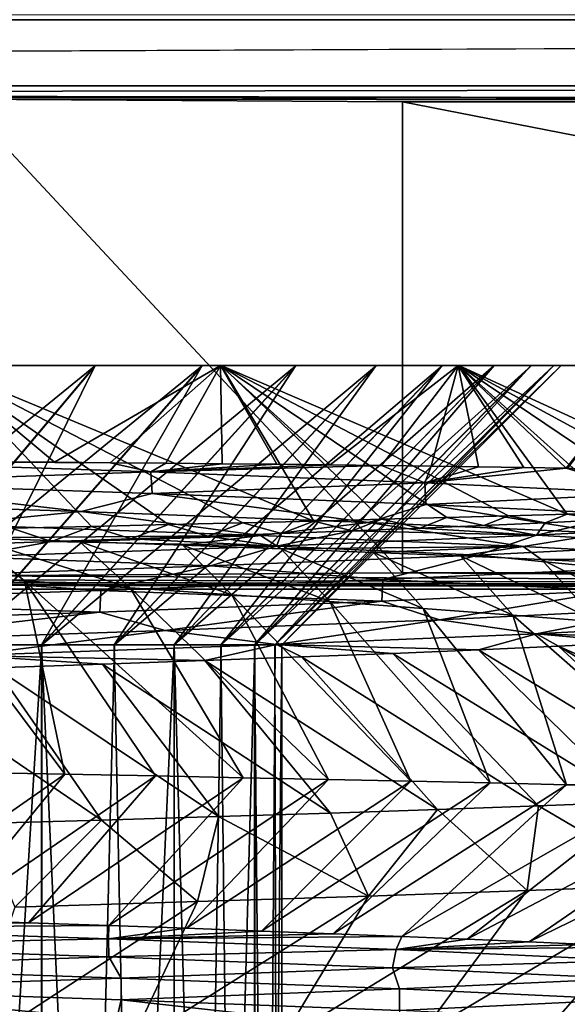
# Model space of a CAD drawing. Header units: metres. Extents: x -206 to 75, y -104 to 104.
# Tile 880 of 1056: x 8.56 to 10.52, y -33.29 to -29.76. Entities that reach past the tile are written whole.
import ezdxf

# ---------------------------------------------------------------- set-up
doc = ezdxf.new("R2010")
doc.units = ezdxf.units.M
doc.layers.add('solid_01_1-CONSUMER_THERM_B_125288', color=7, linetype='CONTINUOUS')

msp = doc.modelspace()

# ---------------------------------------------------------------- linework, layer by layer
at = {"layer": 'solid_01_1-CONSUMER_THERM_B_125288'}
for points in [[(-27.776106, 66.214066), (28.050987, 67.836098), (-27.757145, -66.232315)], [(28.050987, 67.836098), (-27.757065, -66.785934), (-27.757145, -66.232315)], [(28.050987, 67.836098), (27.851068, 67.319839), (-27.757065, -66.785934)], [(27.851068, 67.319839), (27.74942, 66.775635), (-27.757065, -66.785934)], [(27.74942, 66.775635), (-28.058632, -67.846397), (-27.858715, -67.330139)], [(27.74942, 66.775635), (27.749498, 66.222015), (-28.058632, -67.846397)], [(27.74942, 66.775635), (-27.858715, -67.330139), (-27.757065, -66.785934)], [(27.749498, 66.222015), (27.768459, -66.224365), (-28.058632, -67.846397)], [(-37.500069, 41.072453, 108.410858), (37.499931, 41.072487, 108.410858), (-37.500031, -41.072514, 108.410858)], [(37.499931, 41.072487, 108.410858), (37.499969, -41.072479, 108.410858), (-37.500031, -41.072514, 108.410858)], [(-42.500034, -37.500031, 108.5), (42.499931, 37.500008, 108.5), (-42.500069, 37.499969, 108.5)], [(-42.500034, -37.500031, 108.5), (42.499966, -37.499992, 108.5), (42.499931, 37.500008, 108.5)], [(24.999964, -29.741312, 6), (-33.989288, -29.761253, 6), (33.976685, -29.765902, 6)], [(-20.300035, -30.000021, 6), (33.976685, -29.765902, 6), (-33.989288, -29.761253, 6)], [(-20.300035, -30.000021, 6), (20.299963, -30.000002, 6), (33.976685, -29.765902, 6)], [(2.922302, -30.028618, 9.27799), (20.299963, -30.000002, 6), (-20.300035, -30.000021, 6)], [(2.922302, -30.028618, 9.27799), (20.242367, -30.0576, 12.6), (20.299963, -30.000002, 6)], [(2.922302, -30.028618, 9.27799), (4.818521, -30.032892, 9.768003), (20.242367, -30.0576, 12.6)], [(4.818521, -30.032892, 9.768003), (6.638666, -30.039225, 10.493666), (20.242367, -30.0576, 12.6)], [(6.638666, -30.039225, 10.493666), (8.351426, -30.047503, 11.442317), (20.242367, -30.0576, 12.6)], [(8.351408, -31.752514, 11.442305), (9.931732, -31.742411, 12.6), (8.351426, -30.047503, 11.442317)], [(8.351426, -30.047503, 11.442317), (9.931732, -31.742411, 12.6), (9.931731, -30.057606, 12.6)], [(8.351426, -30.047503, 11.442317), (9.931731, -30.057606, 12.6), (20.242367, -30.0576, 12.6)], [(20.242367, -30.0576, 12.6), (9.931731, -30.057606, 12.6), (18.557562, -31.742407, 12.6)], [(9.931731, -30.057606, 12.6), (9.931732, -31.742411, 12.6), (18.557562, -31.742407, 12.6)], [(6.877194, -31.000004, 32.434349), (8.274343, -31.000004, 32.771957), (9.283363, -31.000004, 31.621031)], [(7.425713, -31.000004, 31.923531), (6.877194, -31.000004, 32.434349), (9.283363, -31.000004, 31.621031)], [(7.42353, -31.000004, 17.074286), (9.28127, -31.000004, 17.37624), (8.271911, -31.000004, 16.225611)], [(7.42353, -31.000004, 17.074286), (7.934349, -31.000004, 17.622805), (9.28127, -31.000004, 17.37624)], [(7.93637, -31.000004, 31.374863), (7.425713, -31.000004, 31.923531), (9.283363, -31.000004, 31.621031)], [(7.605967, -32.000004, 30.192034), (8.406607, -31.000004, 30.79118), (8.833984, -31.000004, 30.175434)], [(7.605967, -32.000004, 30.192034), (8.833984, -31.000004, 30.175434), (7.992643, -32.000004, 29.634941)], [(7.934349, -31.000004, 17.622805), (8.404757, -31.000004, 18.206348), (9.28127, -31.000004, 17.37624)], [(7.93637, -31.000004, 31.374863), (9.283363, -31.000004, 31.621031), (10.133406, -31.000004, 30.348413)], [(8.406607, -31.000004, 30.79118), (7.93637, -31.000004, 31.374863), (10.133406, -31.000004, 30.348413)], [(7.991133, -32.000004, 19.362709), (8.832315, -31.000004, 18.82197), (8.404757, -31.000004, 18.206348)], [(8.337308, -32.000004, 19.945963), (8.832315, -31.000004, 18.82197), (7.991133, -32.000004, 19.362709)], [(7.992643, -32.000004, 29.634941), (8.833984, -31.000004, 30.175434), (9.21641, -31.000004, 29.530672)], [(7.992643, -32.000004, 29.634941), (9.21641, -31.000004, 29.530672), (8.338647, -32.000004, 29.051586)], [(8.686831, -31.346786, 16.153507), (8.271911, -31.000004, 16.225611), (9.28127, -31.000004, 17.37624)], [(8.686831, -31.346786, 16.153507), (8.490918, -31.345505, 15.956089), (8.271911, -31.000004, 16.225611)], [(9.615026, -31.556801, 32.10133), (9.283363, -31.000004, 31.621031), (8.274343, -31.000004, 32.771957)], [(8.818876, -31.575855, 33.039551), (8.274343, -31.000004, 32.771957), (8.532741, -31.582268, 33.334385)], [(9.094846, -31.569469, 32.735504), (8.274343, -31.000004, 32.771957), (8.818876, -31.575855, 33.039551)], [(9.360342, -31.563118, 32.422619), (8.274343, -31.000004, 32.771957), (9.094846, -31.569469, 32.735504)], [(9.615026, -31.556801, 32.10133), (8.274343, -31.000004, 32.771957), (9.360342, -31.563118, 32.422619)], [(8.337308, -32.000004, 19.945963), (9.214931, -31.000004, 19.466619), (8.832315, -31.000004, 18.82197)], [(8.640895, -32.000004, 20.552229), (9.214931, -31.000004, 19.466619), (8.337308, -32.000004, 19.945963)], [(8.338647, -32.000004, 29.051586), (9.21641, -31.000004, 29.530672), (9.551763, -31.000004, 28.860481)], [(8.338647, -32.000004, 29.051586), (9.551763, -31.000004, 28.860481), (8.642056, -32.000004, 28.445229)], [(8.404757, -31.000004, 18.206348), (10.131685, -31.000004, 18.648607), (9.28127, -31.000004, 17.37624)], [(8.404757, -31.000004, 18.206348), (8.832315, -31.000004, 18.82197), (10.131685, -31.000004, 18.648607)], [(8.833984, -31.000004, 30.175434), (8.406607, -31.000004, 30.79118), (10.133406, -31.000004, 30.348413)], [(8.640895, -32.000004, 20.552229), (9.55048, -31.000004, 20.136711), (9.214931, -31.000004, 19.466619)], [(8.900574, -32.000004, 21.178894), (9.55048, -31.000004, 20.136711), (8.640895, -32.000004, 20.552229)], [(8.642056, -32.000004, 28.445229), (9.551763, -31.000004, 28.860481), (9.838564, -31.000004, 28.167763)], [(8.642056, -32.000004, 28.445229), (9.838564, -31.000004, 28.167763), (8.90155, -32.000004, 27.818489)], [(8.885988, -31.348251, 16.363695), (8.686831, -31.346786, 16.153507), (9.28127, -31.000004, 17.37624)], [(8.832315, -31.000004, 18.82197), (9.214931, -31.000004, 19.466619), (10.131685, -31.000004, 18.648607)], [(8.833984, -31.000004, 30.175434), (10.133406, -31.000004, 30.348413), (10.81003, -31.000006, 28.975828)], [(9.21641, -31.000004, 29.530672), (8.833984, -31.000004, 30.175434), (10.81003, -31.000006, 28.975828)], [(9.085641, -31.349915, 16.584734), (8.885988, -31.348251, 16.363695), (9.28127, -31.000004, 17.37624)], [(8.900574, -32.000004, 21.178894), (9.837485, -31.000004, 20.829346), (9.55048, -31.000004, 20.136711)], [(9.114755, -32.000004, 21.822088), (9.837485, -31.000004, 20.829346), (8.900574, -32.000004, 21.178894)], [(8.90155, -32.000004, 27.818489), (9.838564, -31.000004, 28.167763), (10.075087, -31.000004, 27.456795)], [(8.90155, -32.000004, 27.818489), (10.075087, -31.000004, 27.456795), (9.115541, -32.000004, 27.17523)], [(9.286286, -31.35178, 16.818197), (9.085641, -31.349915, 16.584734), (9.28127, -31.000004, 17.37624)], [(9.114755, -32.000004, 21.822088), (10.074217, -31.000004, 21.540241), (9.837485, -31.000004, 20.829346)], [(9.28262, -32.000004, 22.479376), (10.074217, -31.000004, 21.540241), (9.114755, -32.000004, 21.822088)], [(9.115541, -32.000004, 27.17523), (10.075087, -31.000004, 27.456795), (10.260399, -31.000004, 26.730267)], [(9.115541, -32.000004, 27.17523), (10.260399, -31.000004, 26.730267), (9.283214, -32.000004, 26.517895)], [(9.214931, -31.000004, 19.466619), (10.808713, -31.000006, 20.020994), (10.131685, -31.000004, 18.648607)], [(9.214931, -31.000004, 19.466619), (9.55048, -31.000004, 20.136711), (10.808713, -31.000006, 20.020994)], [(9.551763, -31.000004, 28.860481), (9.21641, -31.000004, 29.530672), (10.81003, -31.000006, 28.975828)], [(9.672684, -31.355946, 17.303835), (9.28127, -31.000004, 17.37624), (10.131685, -31.000004, 18.648607)], [(9.482579, -31.35379, 17.058603), (9.286286, -31.35178, 16.818197), (9.28127, -31.000004, 17.37624)], [(9.672684, -31.355946, 17.303835), (9.482579, -31.35379, 17.058603), (9.28127, -31.000004, 17.37624)], [(9.28262, -32.000004, 22.479376), (10.259743, -31.000004, 22.266718), (10.074217, -31.000004, 21.540241)], [(9.403086, -32.000004, 23.146509), (10.259743, -31.000004, 22.266718), (9.28262, -32.000004, 22.479376)], [(9.283214, -32.000004, 26.517895), (10.260399, -31.000004, 26.730267), (10.393329, -31.000004, 25.992884)], [(9.283214, -32.000004, 26.517895), (10.393329, -31.000004, 25.992884), (9.403483, -32.000004, 25.850727)], [(10.520697, -31.531679, 30.739283), (10.133406, -31.000004, 30.348413), (9.283363, -31.000004, 31.621031)], [(9.85862, -31.550516, 31.772039), (9.283363, -31.000004, 31.621031), (9.615026, -31.556801, 32.10133)], [(10.090919, -31.544243, 31.435028), (9.283363, -31.000004, 31.621031), (9.85862, -31.550516, 31.772039)], [(10.311687, -31.537979, 31.090675), (9.283363, -31.000004, 31.621031), (10.090919, -31.544243, 31.435028)], [(10.520697, -31.531679, 30.739283), (9.283363, -31.000004, 31.621031), (10.311687, -31.537979, 31.090675)], [(9.403086, -32.000004, 23.146509), (10.39289, -31.000004, 23.004061), (10.259743, -31.000004, 22.266718)], [(9.475697, -32.000004, 23.82093), (10.39289, -31.000004, 23.004061), (9.403086, -32.000004, 23.146509)], [(9.403483, -32.000004, 25.850727), (10.393329, -31.000004, 25.992884), (10.47336, -31.000004, 25.247452)], [(9.403483, -32.000004, 25.850727), (10.47336, -31.000004, 25.247452), (9.475896, -32.000004, 25.176285)], [(9.475697, -32.000004, 23.82093), (10.47314, -31.000004, 23.749468), (10.39289, -31.000004, 23.004061)], [(9.475697, -32.000004, 23.82093), (9.499998, -32.000004, 24.498604), (10.47314, -31.000004, 23.749468)], [(9.475896, -32.000004, 25.176285), (10.47336, -31.000004, 25.247452), (10.499998, -31.000004, 24.498457)], [(9.475896, -32.000004, 25.176285), (10.499998, -31.000004, 24.498457), (9.499998, -32.000004, 24.498604)], [(9.499998, -32.000004, 24.498604), (10.499998, -31.000004, 24.498457), (10.47314, -31.000004, 23.749468)], [(9.55048, -31.000004, 20.136711), (9.837485, -31.000004, 20.829346), (10.808713, -31.000006, 20.020994)], [(9.551763, -31.000004, 28.860481), (10.81003, -31.000006, 28.975828), (11.301724, -31.000006, 27.526676)], [(9.838564, -31.000004, 28.167763), (9.551763, -31.000004, 28.860481), (11.301724, -31.000006, 27.526676)], [(9.857113, -31.358231, 17.55464), (9.672684, -31.355946, 17.303835), (10.131685, -31.000004, 18.648607)], [(9.837485, -31.000004, 20.829346), (11.300834, -31.000006, 21.470001), (10.808713, -31.000006, 20.020994)], [(9.837485, -31.000004, 20.829346), (10.074217, -31.000004, 21.540241), (11.300834, -31.000006, 21.470001)], [(10.075087, -31.000004, 27.456795), (9.838564, -31.000004, 28.167763), (11.301724, -31.000006, 27.526676)], [(10.034142, -31.360588, 17.808699), (9.857113, -31.358231, 17.55464), (10.131685, -31.000004, 18.648607)], [(10.203776, -31.363031, 18.065762), (10.034142, -31.360588, 17.808699), (10.131685, -31.000004, 18.648607)], [(10.074217, -31.000004, 21.540241), (10.259743, -31.000004, 22.266718), (11.300834, -31.000006, 21.470001)], [(10.075087, -31.000004, 27.456795), (11.301724, -31.000006, 27.526676), (11.600092, -31.000006, 26.02564)], [(10.260399, -31.000004, 26.730267), (10.075087, -31.000004, 27.456795), (11.600092, -31.000006, 26.02564)], [(10.517255, -31.367964, 18.581993), (10.131685, -31.000004, 18.648607), (10.808713, -31.000006, 20.020994)], [(10.366533, -31.36553, 18.32653), (10.203776, -31.363031, 18.065762), (10.131685, -31.000004, 18.648607)], [(10.517255, -31.367964, 18.581993), (10.366533, -31.36553, 18.32653), (10.131685, -31.000004, 18.648607)], [(11.235419, -31.506096, 29.270092), (10.81003, -31.000006, 28.975828), (10.133406, -31.000004, 30.348413)], [(10.71773, -31.525341, 30.381235), (10.133406, -31.000004, 30.348413), (10.520697, -31.531679, 30.739283)], [(10.902706, -31.518951, 30.016653), (10.133406, -31.000004, 30.348413), (10.71773, -31.525341, 30.381235)], [(11.07537, -31.512522, 29.646019), (10.133406, -31.000004, 30.348413), (10.902706, -31.518951, 30.016653)], [(11.235419, -31.506096, 29.270092), (10.133406, -31.000004, 30.348413), (11.07537, -31.512522, 29.646019)], [(10.259743, -31.000004, 22.266718), (11.599643, -31.000006, 22.970949), (11.300834, -31.000006, 21.470001)], [(10.259743, -31.000004, 22.266718), (10.39289, -31.000004, 23.004061), (11.599643, -31.000006, 22.970949)], [(10.393329, -31.000004, 25.992884), (10.260399, -31.000004, 26.730267), (11.600092, -31.000006, 26.02564)], [(10.39289, -31.000004, 23.004061), (10.47314, -31.000004, 23.749468), (11.599643, -31.000006, 22.970949)], [(10.393329, -31.000004, 25.992884), (11.600092, -31.000006, 26.02564), (11.699987, -31.000006, 24.49828)], [(10.47336, -31.000004, 25.247452), (10.393329, -31.000004, 25.992884), (11.699987, -31.000006, 24.49828)], [(10.47314, -31.000004, 23.749468), (10.499998, -31.000004, 24.498457), (11.599643, -31.000006, 22.970949)], [(10.499998, -31.000004, 24.498457), (10.47336, -31.000004, 25.247452), (11.699987, -31.000006, 24.49828)], [(10.499998, -31.000004, 24.498457), (11.699987, -31.000006, 24.49828), (11.599643, -31.000006, 22.970949)], [(10.522529, -31.368052, 18.591196), (10.517255, -31.367964, 18.581993), (10.808713, -31.000006, 20.020994)], [(8.686831, -31.346786, 16.153507), (7.892427, -31.342524, 15.404288), (8.490918, -31.345505, 15.956089)], [(8.885988, -31.348251, 16.363695), (7.892427, -31.342524, 15.404288), (8.686831, -31.346786, 16.153507)], [(9.032013, -31.381287, 16.537062), (7.892427, -31.342524, 15.404288), (8.885988, -31.348251, 16.363695)], [(9.032013, -31.381287, 16.537062), (7.897999, -31.420341, 15.410211), (7.892427, -31.342524, 15.404288)], [(9.032013, -31.381287, 16.537062), (8.885988, -31.348251, 16.363695), (9.085641, -31.349915, 16.584734)], [(9.032013, -31.381287, 16.537062), (9.085641, -31.349915, 16.584734), (9.286286, -31.35178, 16.818197)], [(9.032013, -31.381287, 16.537062), (9.286286, -31.35178, 16.818197), (9.482579, -31.35379, 17.058603)], [(9.032013, -31.381287, 16.537062), (9.482579, -31.35379, 17.058603), (9.672684, -31.355946, 17.303835)], [(9.032013, -31.381287, 16.537062), (9.672684, -31.355946, 17.303835), (9.857113, -31.358231, 17.55464)], [(9.032013, -31.381287, 16.537062), (9.857113, -31.358231, 17.55464), (10.012182, -31.419807, 17.80854)], [(10.012182, -31.419807, 17.80854), (9.857113, -31.358231, 17.55464), (10.034142, -31.360588, 17.808699)], [(10.012182, -31.419807, 17.80854), (10.034142, -31.360588, 17.808699), (10.203776, -31.363031, 18.065762)], [(10.012182, -31.419807, 17.80854), (10.203776, -31.363031, 18.065762), (10.366533, -31.36553, 18.32653)], [(10.012182, -31.419807, 17.80854), (10.366533, -31.36553, 18.32653), (10.517255, -31.367964, 18.581993)], [(10.012182, -31.419807, 17.80854), (10.517255, -31.367964, 18.581993), (10.813656, -31.458326, 19.19891)], [(11.214697, -31.406796, 20.045612), (10.517255, -31.367964, 18.581993), (10.522529, -31.368052, 18.591196)], [(11.214697, -31.406796, 20.045612), (10.813656, -31.458326, 19.19891), (10.517255, -31.367964, 18.581993)], [(9.032013, -31.381287, 16.537062), (9.036492, -31.458857, 16.542133), (7.897999, -31.420341, 15.410211)], [(9.032013, -31.381287, 16.537062), (10.012182, -31.419807, 17.80854), (9.036492, -31.458857, 16.542133)], [(7.897999, -31.420341, 15.410211), (8.782495, -31.52314, 16.226608), (7.598874, -31.484447, 15.126237)], [(7.897999, -31.420341, 15.410211), (9.036492, -31.458857, 16.542133), (8.782495, -31.52314, 16.226608)], [(10.012182, -31.419807, 17.80854), (10.015882, -31.497372, 17.814053), (9.036492, -31.458857, 16.542133)], [(10.012182, -31.419807, 17.80854), (10.813656, -31.458326, 19.19891), (10.015882, -31.497372, 17.814053)], [(7.598874, -31.484447, 15.126237), (8.782495, -31.52314, 16.226608), (8.312441, -31.569811, 15.691048)], [(9.036492, -31.458857, 16.542133), (9.810204, -31.561834, 17.473959), (8.782495, -31.52314, 16.226608)], [(9.036492, -31.458857, 16.542133), (10.015882, -31.497372, 17.814053), (9.810204, -31.561834, 17.473959)], [(10.813656, -31.458326, 19.19891), (10.816522, -31.535885, 19.204758), (10.015882, -31.497372, 17.814053)], [(10.015882, -31.497372, 17.814053), (10.66199, -31.600527, 18.846764), (9.810204, -31.561834, 17.473959)], [(10.015882, -31.497372, 17.814053), (10.816522, -31.535885, 19.204758), (10.66199, -31.600527, 18.846764)], [(8.782495, -31.52314, 16.226608), (9.423505, -31.608818, 16.891294), (8.312441, -31.569811, 15.691048)], [(8.782495, -31.52314, 16.226608), (9.810204, -31.561834, 17.473959), (9.423505, -31.608818, 16.891294)], [(9.751967, -31.591785, 31.78771), (9.85862, -31.550516, 31.772039), (9.615026, -31.556801, 32.10133)], [(9.751967, -31.591785, 31.78771), (9.993511, -31.582134, 31.453131), (9.85862, -31.550516, 31.772039)], [(9.993511, -31.582134, 31.453131), (10.090919, -31.544243, 31.435028), (9.85862, -31.550516, 31.772039)], [(9.993511, -31.582134, 31.453131), (10.22352, -31.57246, 31.110617), (10.090919, -31.544243, 31.435028)], [(10.22352, -31.57246, 31.110617), (10.311687, -31.537979, 31.090675), (10.090919, -31.544243, 31.435028)], [(10.22352, -31.57246, 31.110617), (10.44186, -31.562708, 30.760355), (10.311687, -31.537979, 31.090675)], [(10.44186, -31.562708, 30.760355), (10.520697, -31.531679, 30.739283), (10.311687, -31.537979, 31.090675)], [(10.411105, -31.607254, 30.692844), (10.648158, -31.552887, 30.402691), (10.44186, -31.562708, 30.760355)], [(11.149069, -31.568243, 29.234064), (10.648158, -31.552887, 30.402691), (10.411105, -31.607254, 30.692844)], [(10.44186, -31.562708, 30.760355), (10.648158, -31.552887, 30.402691), (10.520697, -31.531679, 30.739283)], [(10.648158, -31.552887, 30.402691), (10.71773, -31.525341, 30.381235), (10.520697, -31.531679, 30.739283)], [(8.312441, -31.569811, 15.691048), (9.423505, -31.608818, 16.891294), (8.388771, -31.616745, 15.677751)], [(8.38065, -31.640312, 33.330196), (8.675711, -31.630518, 33.04034), (8.532741, -31.582268, 33.334385)], [(8.675711, -31.630518, 33.04034), (8.818876, -31.575855, 33.039551), (8.532741, -31.582268, 33.334385)], [(8.675711, -31.630518, 33.04034), (8.960728, -31.620773, 32.740761), (8.818876, -31.575855, 33.039551)], [(8.960728, -31.620773, 32.740761), (9.094846, -31.569469, 32.735504), (8.818876, -31.575855, 33.039551)], [(8.960728, -31.620773, 32.740761), (9.235359, -31.611078, 32.431824), (9.094846, -31.569469, 32.735504)], [(9.235359, -31.611078, 32.431824), (9.360342, -31.563118, 32.422619), (9.094846, -31.569469, 32.735504)], [(9.235359, -31.611078, 32.431824), (9.499207, -31.601418, 32.114021), (9.360342, -31.563118, 32.422619)], [(9.499207, -31.601418, 32.114021), (9.615026, -31.556801, 32.10133), (9.360342, -31.563118, 32.422619)], [(9.810204, -31.561834, 17.473959), (10.363891, -31.647825, 18.228985), (9.423505, -31.608818, 16.891294)], [(9.499207, -31.601418, 32.114021), (9.751967, -31.591785, 31.78771), (9.615026, -31.556801, 32.10133)], [(10.411105, -31.607254, 30.692844), (9.993511, -31.582134, 31.453131), (9.751967, -31.591785, 31.78771)], [(9.810204, -31.561834, 17.473959), (10.66199, -31.600527, 18.846764), (10.363891, -31.647825, 18.228985)], [(10.411105, -31.607254, 30.692844), (10.22352, -31.57246, 31.110617), (9.993511, -31.582134, 31.453131)], [(10.411105, -31.607254, 30.692844), (10.44186, -31.562708, 30.760355), (10.22352, -31.57246, 31.110617)], [(11.149069, -31.568243, 29.234064), (10.411105, -31.607254, 30.692844), (10.974094, -31.639807, 29.518518)], [(8.388771, -31.616745, 15.677751), (8.579494, -31.770933, 15.449233), (8.187733, -31.745831, 15.126649)], [(9.423505, -31.608818, 16.891294), (8.776136, -31.629843, 16.063334), (8.388771, -31.616745, 15.677751)], [(8.388771, -31.616745, 15.677751), (8.957781, -31.79591, 15.787607), (8.579494, -31.770933, 15.449233)], [(8.776136, -31.629843, 16.063334), (8.957781, -31.79591, 15.787607), (8.388771, -31.616745, 15.677751)], [(9.481149, -31.646265, 32.03751), (8.960728, -31.620773, 32.740761), (8.675711, -31.630518, 33.04034)], [(9.423505, -31.608818, 16.891294), (9.146299, -31.642906, 16.466286), (8.776136, -31.629843, 16.063334)], [(9.481149, -31.646265, 32.03751), (9.235359, -31.611078, 32.431824), (8.960728, -31.620773, 32.740761)], [(9.423505, -31.608818, 16.891294), (9.497366, -31.65593, 16.884281), (9.146299, -31.642906, 16.466286)], [(9.481149, -31.646265, 32.03751), (9.499207, -31.601418, 32.114021), (9.235359, -31.611078, 32.431824)], [(9.423505, -31.608818, 16.891294), (10.363891, -31.647825, 18.228985), (9.497366, -31.65593, 16.884281)], [(9.481149, -31.646265, 32.03751), (9.751967, -31.591785, 31.78771), (9.499207, -31.601418, 32.114021)], [(10.411105, -31.607254, 30.692844), (9.751967, -31.591785, 31.78771), (9.481149, -31.646265, 32.03751)], [(10.411105, -31.607254, 30.692844), (9.481149, -31.646265, 32.03751), (10.202934, -31.67864, 30.944605)], [(10.411105, -31.607254, 30.692844), (10.202934, -31.67864, 30.944605), (10.974094, -31.639807, 29.518518)], [(10.66199, -31.600527, 18.846764), (11.113556, -31.686832, 19.681686), (10.363891, -31.647825, 18.228985)], [(8.378737, -31.685276, 33.245621), (8.675711, -31.630518, 33.04034), (8.38065, -31.640312, 33.330196)], [(9.481149, -31.646265, 32.03751), (8.675711, -31.630518, 33.04034), (8.378737, -31.685276, 33.245621)], [(9.481149, -31.646265, 32.03751), (8.378737, -31.685276, 33.245621), (9.245501, -31.717476, 32.253326)], [(8.776136, -31.629843, 16.063334), (9.321943, -31.820641, 16.141312), (8.957781, -31.79591, 15.787607)], [(9.146299, -31.642906, 16.466286), (9.321943, -31.820641, 16.141312), (8.776136, -31.629843, 16.063334)], [(9.146299, -31.642906, 16.466286), (9.671643, -31.845106, 16.510078), (9.321943, -31.820641, 16.141312)], [(9.497366, -31.65593, 16.884281), (9.671643, -31.845106, 16.510078), (9.146299, -31.642906, 16.466286)], [(9.481149, -31.646265, 32.03751), (9.245501, -31.717476, 32.253326), (10.202934, -31.67864, 30.944605)], [(10.363891, -31.647825, 18.228985), (9.828562, -31.668858, 17.316256), (9.497366, -31.65593, 16.884281)], [(9.497366, -31.65593, 16.884281), (10.006434, -31.86931, 16.893517), (9.671643, -31.845106, 16.510078)], [(9.828562, -31.668858, 17.316256), (10.006434, -31.86931, 16.893517), (9.497366, -31.65593, 16.884281)], [(10.363891, -31.647825, 18.228985), (10.139135, -31.681635, 17.761116), (9.828562, -31.668858, 17.316256)], [(10.363891, -31.647825, 18.228985), (10.429336, -31.694366, 18.218882), (10.139135, -31.681635, 17.761116)], [(10.974094, -31.639807, 29.518518), (10.202934, -31.67864, 30.944605), (10.693054, -31.727959, 30.040108)], [(10.363891, -31.647825, 18.228985), (11.113556, -31.686832, 19.681686), (10.429336, -31.694366, 18.218882)], [(8.378737, -31.685276, 33.245621), (8.121865, -31.75631, 33.423126), (9.245501, -31.717476, 32.253326)], [(10.202934, -31.67864, 30.944605), (9.245501, -31.717476, 32.253326), (9.861137, -31.766476, 31.41242)], [(9.828562, -31.668858, 17.316256), (10.326445, -31.893328, 17.291933), (10.006434, -31.86931, 16.893517)], [(10.139135, -31.681635, 17.761116), (10.326445, -31.893328, 17.291933), (9.828562, -31.668858, 17.316256)], [(10.202934, -31.67864, 30.944605), (9.861137, -31.766476, 31.41242), (10.693054, -31.727959, 30.040108)], [(10.139135, -31.681635, 17.761116), (10.631282, -31.917274, 17.705061), (10.326445, -31.893328, 17.291933)], [(10.429336, -31.694366, 18.218882), (10.631282, -31.917274, 17.705061), (10.139135, -31.681635, 17.761116)], [(11.113556, -31.686832, 19.681686), (10.698849, -31.707087, 18.689224), (10.429336, -31.694366, 18.218882)], [(10.429336, -31.694366, 18.218882), (10.920598, -31.941231, 18.132822), (10.631282, -31.917274, 17.705061)], [(10.698849, -31.707087, 18.689224), (10.920598, -31.941231, 18.132822), (10.429336, -31.694366, 18.218882)], [(9.245501, -31.717476, 32.253326), (8.121865, -31.75631, 33.423126), (8.852962, -31.804995, 32.661705)], [(9.245501, -31.717476, 32.253326), (8.852962, -31.804995, 32.661705), (9.861137, -31.766476, 31.41242)], [(10.693054, -31.727959, 30.040108), (9.861137, -31.766476, 31.41242), (10.690468, -31.805485, 30.045115)], [(2.922286, -31.771404, 9.277987), (18.499966, -31.800003, 6), (4.818483, -31.767128, 9.76799)], [(4.818483, -31.767128, 9.76799), (18.499966, -31.800003, 6), (6.638636, -31.760794, 10.493651)], [(6.638636, -31.760794, 10.493651), (18.499966, -31.800003, 6), (8.351408, -31.752514, 11.442305)], [(8.121865, -31.75631, 33.423126), (7.688761, -31.843513, 33.767368), (8.852962, -31.804995, 32.661705)], [(8.724115, -32.462444, 14.644051), (8.187733, -31.745831, 15.126649), (8.579494, -31.770933, 15.449233)], [(8.724115, -32.462444, 14.644051), (8.390676, -32.456238, 14.366729), (8.187733, -31.745831, 15.126649)], [(8.351408, -31.752514, 11.442305), (18.499966, -31.800003, 6), (9.931732, -31.742411, 12.6)], [(9.861137, -31.766476, 31.41242), (8.852962, -31.804995, 32.661705), (9.857971, -31.844, 31.416929)], [(9.861137, -31.766476, 31.41242), (9.857971, -31.844, 31.416929), (10.690468, -31.805485, 30.045115)], [(9.931732, -31.742411, 12.6), (18.499966, -31.800003, 6), (18.557562, -31.742407, 12.6)], [(-2.922356, -31.771406, 9.277987), (-18.500034, -31.80002, 6), (18.499966, -31.800003, 6)], [(18.499966, -31.800003, 6), (-18.500034, -31.80002, 6), (18.499969, -40.000004, 6)], [(-18.500034, -31.80002, 6), (-18.500031, -40.000023, 6), (18.499969, -40.000004, 6)], [(-2.922356, -31.771406, 9.277987), (18.499966, -31.800003, 6), (-0.979723, -31.773561, 9.030995)], [(-0.979723, -31.773561, 9.030995), (18.499966, -31.800003, 6), (0.979653, -31.773561, 9.030995)], [(0.979653, -31.773561, 9.030995), (18.499966, -31.800003, 6), (2.922286, -31.771404, 9.277987)], [(9.362499, -32.474796, 15.230765), (8.579494, -31.770933, 15.449233), (8.957781, -31.79591, 15.787607)], [(9.048152, -32.468628, 14.932156), (8.724115, -32.462444, 14.644051), (8.579494, -31.770933, 15.449233)], [(9.362499, -32.474796, 15.230765), (9.048152, -32.468628, 14.932156), (8.579494, -31.770933, 15.449233)], [(9.667093, -32.480972, 15.539803), (8.957781, -31.79591, 15.787607), (9.321943, -31.820641, 16.141312)], [(9.667093, -32.480972, 15.539803), (9.362499, -32.474796, 15.230765), (8.957781, -31.79591, 15.787607)], [(8.852962, -31.804995, 32.661705), (7.688761, -31.843513, 33.767368), (8.84931, -31.882513, 32.665665)], [(8.852962, -31.804995, 32.661705), (8.84931, -31.882513, 32.665665), (9.857971, -31.844, 31.416929)], [(9.961529, -32.487186, 15.858839), (9.321943, -31.820641, 16.141312), (9.671643, -31.845106, 16.510078)], [(9.961529, -32.487186, 15.858839), (9.667093, -32.480972, 15.539803), (9.321943, -31.820641, 16.141312)], [(10.690468, -31.805485, 30.045115), (9.857971, -31.844, 31.416929), (10.064128, -31.910069, 31.158926)], [(10.690468, -31.805485, 30.045115), (10.064128, -31.910069, 31.158926), (10.863174, -31.871376, 29.754969)], [(7.688761, -31.843513, 33.767368), (7.684717, -31.921026, 33.770733), (8.84931, -31.882513, 32.665665)], [(9.857971, -31.844, 31.416929), (8.84931, -31.882513, 32.665665), (9.082978, -31.948761, 32.442814)], [(9.857971, -31.844, 31.416929), (9.082978, -31.948761, 32.442814), (10.064128, -31.910069, 31.158926)], [(10.245422, -32.493542, 16.187317), (9.671643, -31.845106, 16.510078), (10.006434, -31.86931, 16.893517)], [(10.245422, -32.493542, 16.187317), (9.961529, -32.487186, 15.858839), (9.671643, -31.845106, 16.510078)], [(10.006434, -31.86931, 16.893517), (10.326445, -31.893328, 17.291933), (10.518516, -32.500019, 16.524977)], [(10.245422, -32.493542, 16.187317), (10.006434, -31.86931, 16.893517), (10.518516, -32.500019, 16.524977)], [(10.863174, -31.871376, 29.754969), (10.064128, -31.910069, 31.158926), (10.41107, -31.959881, 30.692902)], [(10.863174, -31.871376, 29.754969), (10.41107, -31.959881, 30.692902), (11.149042, -31.920876, 29.234127)], [(8.84931, -31.882513, 32.665665), (7.684717, -31.921026, 33.770733), (7.940002, -31.987453, 33.585556)], [(8.84931, -31.882513, 32.665665), (7.940002, -31.987453, 33.585556), (9.082978, -31.948761, 32.442814)], [(10.326445, -31.893328, 17.291933), (11.018755, -32.500015, 17.23177), (10.518516, -32.500019, 16.524977)], [(10.326445, -31.893328, 17.291933), (10.631282, -31.917274, 17.705061), (11.018755, -32.500015, 17.23177)], [(10.064128, -31.910069, 31.158926), (9.082978, -31.948761, 32.442814), (9.481107, -31.998888, 32.03756)], [(10.064128, -31.910069, 31.158926), (9.481107, -31.998888, 32.03756), (10.41107, -31.959881, 30.692902)], [(11.149042, -31.920876, 29.234127), (10.41107, -31.959881, 30.692902), (10.999714, -31.978859, 29.71777)], [(9.082978, -31.948761, 32.442814), (7.940002, -31.987453, 33.585556), (8.37869, -32.037895, 33.245663)], [(9.082978, -31.948761, 32.442814), (8.37869, -32.037895, 33.245663), (9.481107, -31.998888, 32.03756)], [(10.41107, -31.959881, 30.692902), (9.481107, -31.998888, 32.03756), (10.204463, -32.017162, 31.140648)], [(10.41107, -31.959881, 30.692902), (10.204463, -32.017162, 31.140648), (10.490577, -32.004368, 30.678865)], [(10.41107, -31.959881, 30.692902), (10.755794, -31.991632, 30.204357), (10.999714, -31.978859, 29.71777)], [(10.41107, -31.959881, 30.692902), (10.490577, -32.004368, 30.678865), (10.755794, -31.991632, 30.204357)], [(7.991128, -42.500004, 19.362709), (8.64089, -42.500004, 20.552229), (7.991133, -32.000004, 19.362709)], [(8.64089, -42.500004, 20.552229), (8.337308, -32.000004, 19.945963), (7.991133, -32.000004, 19.362709)], [(8.642056, -32.000004, 28.445229), (8.642051, -42.500004, 28.445229), (7.992638, -42.500004, 29.634941)], [(8.338647, -32.000004, 29.051586), (8.642056, -32.000004, 28.445229), (7.992638, -42.500004, 29.634941)], [(8.64089, -42.500004, 20.552229), (8.640895, -32.000004, 20.552229), (8.337308, -32.000004, 19.945963)], [(9.481107, -31.998888, 32.03756), (8.37869, -32.037895, 33.245663), (9.224831, -32.056107, 32.444016)], [(8.64089, -42.500004, 20.552229), (9.11475, -42.500004, 21.822088), (8.640895, -32.000004, 20.552229)], [(9.11475, -42.500004, 21.822088), (8.900574, -32.000004, 21.178894), (8.640895, -32.000004, 20.552229)], [(9.115541, -32.000004, 27.17523), (9.115537, -42.500004, 27.17523), (8.642051, -42.500004, 28.445229)], [(8.90155, -32.000004, 27.818489), (9.115541, -32.000004, 27.17523), (8.642051, -42.500004, 28.445229)], [(8.642056, -32.000004, 28.445229), (8.90155, -32.000004, 27.818489), (8.642051, -42.500004, 28.445229)], [(9.11475, -42.500004, 21.822088), (9.114755, -32.000004, 21.822088), (8.900574, -32.000004, 21.178894)], [(9.11475, -42.500004, 21.822088), (9.403081, -42.500004, 23.146509), (9.114755, -32.000004, 21.822088)], [(9.403081, -42.500004, 23.146509), (9.28262, -32.000004, 22.479376), (9.114755, -32.000004, 21.822088)], [(9.403483, -32.000004, 25.850727), (9.403479, -42.500004, 25.850727), (9.115537, -42.500004, 27.17523)], [(9.283214, -32.000004, 26.517895), (9.403483, -32.000004, 25.850727), (9.115537, -42.500004, 27.17523)], [(9.115541, -32.000004, 27.17523), (9.283214, -32.000004, 26.517895), (9.115537, -42.500004, 27.17523)], [(9.481107, -31.998888, 32.03756), (9.224831, -32.056107, 32.444016), (9.57121, -32.043049, 32.023613)], [(9.403081, -42.500004, 23.146509), (9.403086, -32.000004, 23.146509), (9.28262, -32.000004, 22.479376)], [(9.403081, -42.500004, 23.146509), (9.499992, -42.500004, 24.498604), (9.403086, -32.000004, 23.146509)], [(9.475697, -32.000004, 23.82093), (9.403086, -32.000004, 23.146509), (9.499992, -42.500004, 24.498604)], [(9.499998, -32.000004, 24.498604), (9.499992, -42.500004, 24.498604), (9.403479, -42.500004, 25.850727)], [(9.475896, -32.000004, 25.176285), (9.499998, -32.000004, 24.498604), (9.403479, -42.500004, 25.850727)], [(9.403483, -32.000004, 25.850727), (9.475896, -32.000004, 25.176285), (9.403479, -42.500004, 25.850727)], [(9.475697, -32.000004, 23.82093), (9.499992, -42.500004, 24.498604), (9.499998, -32.000004, 24.498604)], [(9.481107, -31.998888, 32.03756), (9.897811, -32.030048, 31.589056), (10.204463, -32.017162, 31.140648)], [(9.481107, -31.998888, 32.03756), (9.57121, -32.043049, 32.023613), (9.897811, -32.030048, 31.589056)], [(10.204463, -32.017162, 31.140648), (11.080907, -32.550091, 31.673119), (10.490577, -32.004368, 30.678865)], [(10.490577, -32.004368, 30.678865), (11.659474, -32.525486, 30.688437), (10.755794, -31.991632, 30.204357)], [(10.490577, -32.004368, 30.678865), (11.080907, -32.550091, 31.673119), (11.380761, -32.537663, 31.18718)], [(10.490577, -32.004368, 30.678865), (11.380761, -32.537663, 31.18718), (11.659474, -32.525486, 30.688437)], [(8.37869, -32.037895, 33.245663), (8.859336, -32.069187, 32.849369), (9.224831, -32.056107, 32.444016)], [(8.37869, -32.037895, 33.245663), (8.475422, -32.082253, 33.238747), (8.859336, -32.069187, 32.849369)], [(9.224831, -32.056107, 32.444016), (10.056804, -32.588432, 33.049908), (9.57121, -32.043049, 32.023613)], [(9.57121, -32.043049, 32.023613), (10.418691, -32.575554, 32.605003), (9.897811, -32.030048, 31.589056)], [(9.57121, -32.043049, 32.023613), (10.056804, -32.588432, 33.049908), (10.418691, -32.575554, 32.605003)], [(9.897811, -32.030048, 31.589056), (10.760118, -32.56274, 32.145912), (10.204463, -32.017162, 31.140648)], [(9.897811, -32.030048, 31.589056), (10.418691, -32.575554, 32.605003), (10.760118, -32.56274, 32.145912)], [(10.204463, -32.017162, 31.140648), (10.760118, -32.56274, 32.145912), (11.080907, -32.550091, 31.673119)], [(8.074903, -32.095253, 33.610271), (8.854896, -32.626667, 34.289337), (8.475422, -32.082253, 33.238747)], [(8.475422, -32.082253, 33.238747), (9.273813, -32.61404, 33.893436), (8.859336, -32.069187, 32.849369)], [(8.475422, -32.082253, 33.238747), (8.854896, -32.626667, 34.289337), (9.273813, -32.61404, 33.893436)], [(8.859336, -32.069187, 32.849369), (9.674851, -32.601276, 33.479836), (9.224831, -32.056107, 32.444016)], [(8.859336, -32.069187, 32.849369), (9.273813, -32.61404, 33.893436), (9.674851, -32.601276, 33.479836)], [(9.224831, -32.056107, 32.444016), (9.674851, -32.601276, 33.479836), (10.056804, -32.588432, 33.049908)], [(8.074903, -32.095253, 33.610271), (8.419749, -32.639126, 34.666027), (8.854896, -32.626667, 34.289337)], [(7.99061, -32.973454, 15.315074), (8.390676, -32.456238, 14.366729), (8.724115, -32.462444, 14.644051)], [(8.296808, -32.983418, 15.59074), (7.99061, -32.973454, 15.315074), (8.724115, -32.462444, 14.644051)], [(8.296808, -32.983418, 15.59074), (8.724115, -32.462444, 14.644051), (9.048152, -32.468628, 14.932156)], [(8.593816, -32.99342, 15.876879), (8.296808, -32.983418, 15.59074), (9.048152, -32.468628, 14.932156)], [(8.593816, -32.99342, 15.876879), (9.048152, -32.468628, 14.932156), (9.362499, -32.474796, 15.230765)], [(8.881423, -33.003433, 16.173346), (8.593816, -32.99342, 15.876879), (9.362499, -32.474796, 15.230765)], [(8.881423, -33.003433, 16.173346), (9.362499, -32.474796, 15.230765), (9.667093, -32.480972, 15.539803)], [(9.15924, -33.013416, 16.479818), (8.881423, -33.003433, 16.173346), (9.667093, -32.480972, 15.539803)], [(9.15924, -33.013416, 16.479818), (9.667093, -32.480972, 15.539803), (9.961529, -32.487186, 15.858839)], [(9.426999, -33.023335, 16.796148), (9.15924, -33.013416, 16.479818), (9.961529, -32.487186, 15.858839)], [(9.426999, -33.023335, 16.796148), (9.961529, -32.487186, 15.858839), (10.245422, -32.493542, 16.187317)], [(9.683941, -33.033165, 17.121664), (9.426999, -33.023335, 16.796148), (10.245422, -32.493542, 16.187317)], [(9.683941, -33.033165, 17.121664), (10.245422, -32.493542, 16.187317), (10.518516, -32.500019, 16.524977)], [(9.929694, -33.042889, 17.455894), (9.683941, -33.033165, 17.121664), (10.518516, -32.500019, 16.524977)], [(9.929694, -33.042889, 17.455894), (10.518516, -32.500019, 16.524977), (10.853288, -32.512249, 16.986925)], [(10.853288, -32.512249, 16.986925), (10.518516, -32.500019, 16.524977), (11.018755, -32.500015, 17.23177)], [(10.16372, -33.052547, 17.7981), (9.929694, -33.042889, 17.455894), (10.853288, -32.512249, 16.986925)], [(10.16372, -33.052547, 17.7981), (10.853288, -32.512249, 16.986925), (11.167511, -32.524765, 17.462471)], [(10.385732, -33.062141, 18.147631), (10.16372, -33.052547, 17.7981), (11.167511, -32.524765, 17.462471)], [(10.385732, -33.062141, 18.147631), (11.167511, -32.524765, 17.462471), (11.460752, -32.537392, 17.950857)], [(10.595566, -33.071751, 18.504282), (10.385732, -33.062141, 18.147631), (11.460752, -32.537392, 17.950857)], [(10.418691, -32.575554, 32.605003), (10.056804, -32.588432, 33.049908), (10.378476, -32.87886, 32.656433)], [(10.418691, -32.575554, 32.605003), (10.378476, -32.87886, 32.656433), (10.901549, -32.859409, 31.942873)], [(10.760118, -32.56274, 32.145912), (10.418691, -32.575554, 32.605003), (10.901549, -32.859409, 31.942873)], [(9.674851, -32.601276, 33.479836), (9.273813, -32.61404, 33.893436), (9.809975, -32.89851, 33.33202)], [(10.056804, -32.588432, 33.049908), (9.674851, -32.601276, 33.479836), (9.809975, -32.89851, 33.33202)], [(10.056804, -32.588432, 33.049908), (9.809975, -32.89851, 33.33202), (10.378476, -32.87886, 32.656433)], [(8.854896, -32.626667, 34.289337), (8.419749, -32.639126, 34.666027), (8.545493, -32.937546, 34.560558)], [(8.854896, -32.626667, 34.289337), (8.545493, -32.937546, 34.560558), (9.198276, -32.918175, 33.967419)], [(9.273813, -32.61404, 33.893436), (8.854896, -32.626667, 34.289337), (9.198276, -32.918175, 33.967419)], [(9.273813, -32.61404, 33.893436), (9.198276, -32.918175, 33.967419), (9.809975, -32.89851, 33.33202)], [(10.449205, -33.376339, 30.746809), (11.376039, -32.840229, 31.195211), (10.901549, -32.859409, 31.942873)], [(10.449205, -33.376339, 30.746809), (10.852304, -33.356678, 30.017721), (11.376039, -32.840229, 31.195211)], [(9.497561, -33.41597, 32.116119), (10.378476, -32.87886, 32.656433), (9.809975, -32.89851, 33.33202)], [(9.497561, -33.41597, 32.116119), (9.996629, -33.396111, 31.447826), (10.378476, -32.87886, 32.656433)], [(9.996629, -33.396111, 31.447826), (10.901549, -32.859409, 31.942873), (10.378476, -32.87886, 32.656433)], [(9.996629, -33.396111, 31.447826), (10.449205, -33.376339, 30.746809), (10.901549, -32.859409, 31.942873)], [(8.372817, -33.455589, 33.338722), (9.198276, -32.918175, 33.967419), (8.545493, -32.937546, 34.560558)], [(8.372817, -33.455589, 33.338722), (8.954633, -33.43586, 32.748211), (9.198276, -32.918175, 33.967419)], [(8.954633, -33.43586, 32.748211), (9.809975, -32.89851, 33.33202), (9.198276, -32.918175, 33.967419)], [(8.954633, -33.43586, 32.748211), (9.497561, -33.41597, 32.116119), (9.809975, -32.89851, 33.33202)], [(7.688648, -33.011673, 15.141901), (8.296808, -32.983418, 15.59074), (8.593816, -32.99342, 15.876879)], [(7.688648, -33.011673, 15.141901), (8.593816, -32.99342, 15.876879), (8.881423, -33.003433, 16.173346)], [(7.688648, -33.011673, 15.141901), (8.881423, -33.003433, 16.173346), (8.880214, -33.050686, 16.26185)], [(7.688648, -33.011673, 15.141901), (8.880214, -33.050686, 16.26185), (7.704947, -33.076702, 15.214567)], [(8.880214, -33.050686, 16.26185), (8.881423, -33.003433, 16.173346), (9.15924, -33.013416, 16.479818)], [(8.880214, -33.050686, 16.26185), (9.15924, -33.013416, 16.479818), (9.426999, -33.023335, 16.796148)], [(8.880214, -33.050686, 16.26185), (9.426999, -33.023335, 16.796148), (9.683941, -33.033165, 17.121664)], [(8.880214, -33.050686, 16.26185), (9.683941, -33.033165, 17.121664), (9.929694, -33.042889, 17.455894)], [(8.880214, -33.050686, 16.26185), (8.881615, -33.11554, 16.330616), (7.704947, -33.076702, 15.214567)], [(8.880214, -33.050686, 16.26185), (9.929694, -33.042889, 17.455894), (9.908868, -33.089699, 17.532356)], [(8.880214, -33.050686, 16.26185), (9.908868, -33.089699, 17.532356), (8.881615, -33.11554, 16.330616)], [(9.908868, -33.089699, 17.532356), (9.929694, -33.042889, 17.455894), (10.16372, -33.052547, 17.7981)], [(9.908868, -33.089699, 17.532356), (10.16372, -33.052547, 17.7981), (10.385732, -33.062141, 18.147631)], [(9.908868, -33.089699, 17.532356), (10.385732, -33.062141, 18.147631), (10.595566, -33.071751, 18.504282)], [(7.704947, -33.076702, 15.214567), (8.881615, -33.11554, 16.330616), (7.769848, -33.153156, 15.301065)], [(9.908868, -33.089699, 17.532356), (9.896721, -33.154377, 17.594715), (8.881615, -33.11554, 16.330616)], [(9.908868, -33.089699, 17.532356), (10.755532, -33.128712, 18.931236), (9.896721, -33.154377, 17.594715)], [(9.908868, -33.089699, 17.532356), (10.595566, -33.071751, 18.504282), (10.793019, -33.081387, 18.867577)], [(9.908868, -33.089699, 17.532356), (10.793019, -33.081387, 18.867577), (10.755532, -33.128712, 18.931236)], [(8.881615, -33.11554, 16.330616), (8.925514, -33.191673, 16.415236), (7.769848, -33.153156, 15.301065)], [(8.881615, -33.11554, 16.330616), (9.896721, -33.154377, 17.594715), (8.925514, -33.191673, 16.415236)], [(10.755532, -33.128712, 18.931236), (10.731769, -33.193211, 18.984869), (9.896721, -33.154377, 17.594715)], [(7.769848, -33.153156, 15.301065), (8.925514, -33.191673, 16.415236), (7.770603, -33.230511, 15.301717)], [(9.896721, -33.154377, 17.594715), (9.921297, -33.230194, 17.673717), (8.925514, -33.191673, 16.415236)], [(9.896721, -33.154377, 17.594715), (10.731769, -33.193211, 18.984869), (9.921297, -33.230194, 17.673717)], [(8.925514, -33.191673, 16.415236), (8.926091, -33.269024, 16.415888), (7.770603, -33.230511, 15.301717)], [(8.925514, -33.191673, 16.415236), (9.921297, -33.230194, 17.673717), (8.926091, -33.269024, 16.415888)], [(10.731769, -33.193211, 18.984869), (10.739633, -33.268711, 19.054735), (9.921297, -33.230194, 17.673717)], [(7.770603, -33.230511, 15.301717), (8.909066, -33.341702, 16.360544), (7.740619, -33.303009, 15.244292)], [(7.770603, -33.230511, 15.301717), (8.926091, -33.269024, 16.415888), (8.909066, -33.341702, 16.360544)], [(9.921297, -33.230194, 17.673717), (9.92171, -33.307541, 17.674337), (8.926091, -33.269024, 16.415888)], [(9.921297, -33.230194, 17.673717), (10.739633, -33.268711, 19.054735), (9.92171, -33.307541, 17.674337)], [(8.926091, -33.269024, 16.415888), (9.916544, -33.380398, 17.623325), (8.909066, -33.341702, 16.360544)], [(8.926091, -33.269024, 16.415888), (9.92171, -33.307541, 17.674337), (9.916544, -33.380398, 17.623325)], [(10.739633, -33.268711, 19.054735), (10.739902, -33.346054, 19.055294), (9.92171, -33.307541, 17.674337)]]:
    msp.add_3dface(points, dxfattribs=at)

doc.saveas('drawing.dxf')
